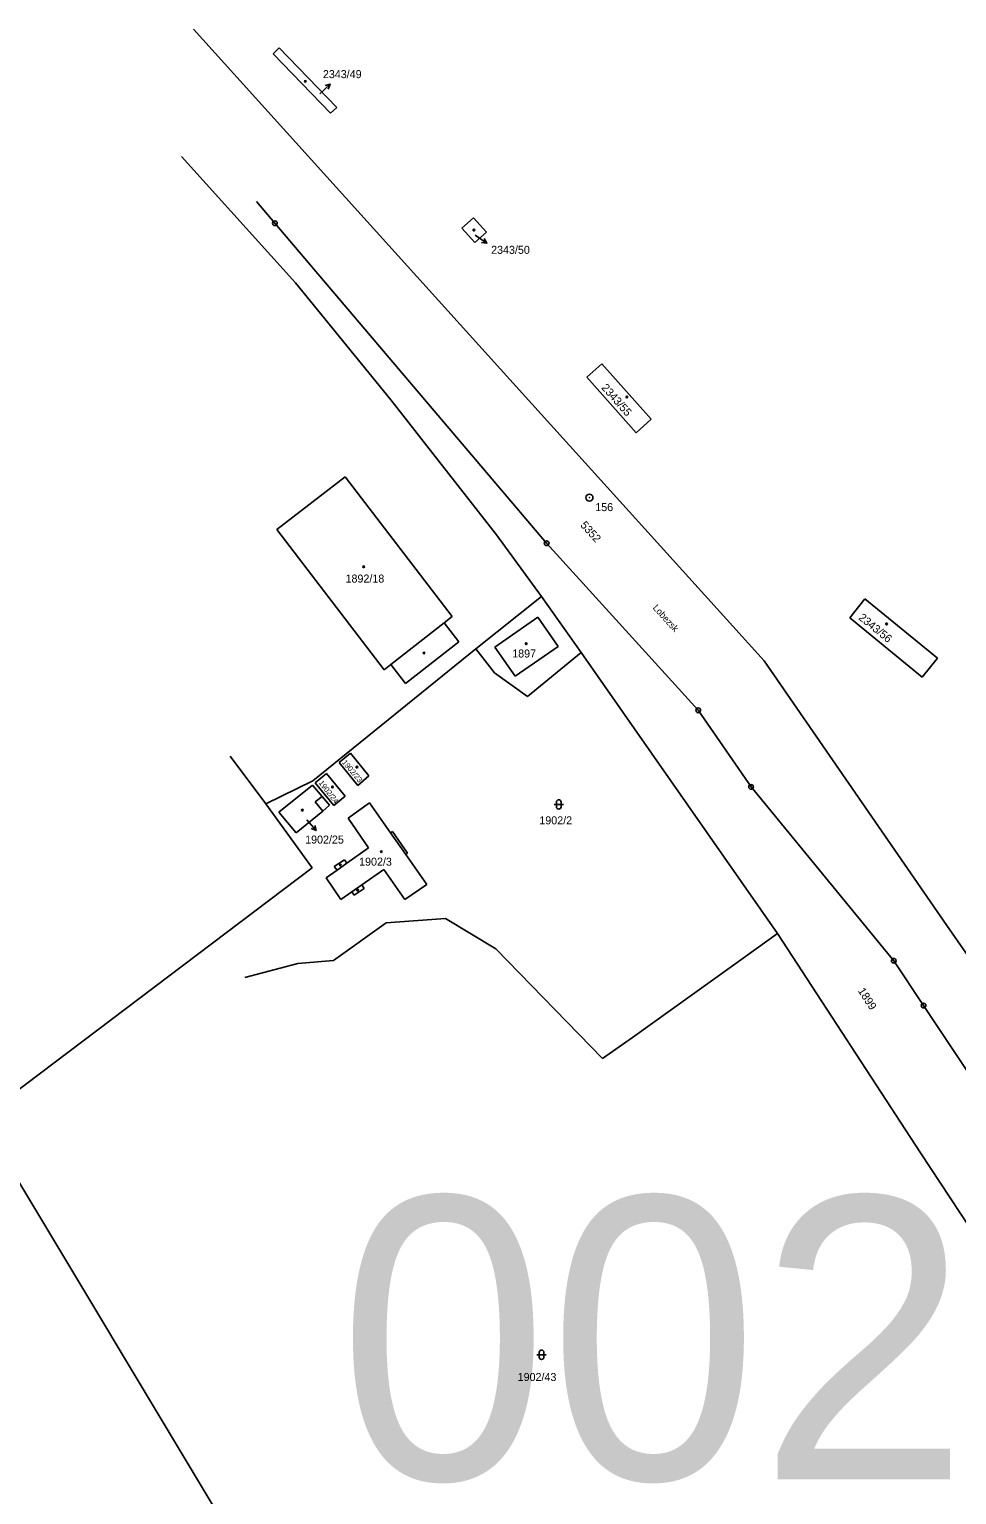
# Model space of a CAD drawing. Extents: x -822293 to -820259, y -1071573 to -1068794.
# Drawn here: x -821086.9 to -820890.1, y -1070978.1 to -1070666.9 of the extents above; entities that cross this region are included whole.
import ezdxf

# ---------------------------------------------------------------- set-up
doc = ezdxf.new("R2010")
doc.units = 0
for name, color, linetype in [('Vrstva 1', 7, 'Continuous'), ('Vrstva 15', 7, 'Continuous'), ('Vrstva 16', 7, 'Continuous'), ('Vrstva 17', 7, 'Continuous'), ('Vrstva 18', 7, 'Continuous'), ('Vrstva 19', 7, 'Continuous'), ('Vrstva 2', 7, 'Continuous'), ('Vrstva 21', 7, 'Continuous'), ('Vrstva 24', 7, 'Continuous'), ('Vrstva 25', 7, 'Continuous'), ('Vrstva 3', 7, 'Continuous')]:
    doc.layers.add(name, color=color, linetype=linetype)

msp = doc.modelspace()

# ---------------------------------------------------------------- linework, layer by layer
at = {"layer": 'Vrstva 1'}
for p, q in [((-821052.06, -1070666.88), (-820984.98, -1070741.28)), ((-821054.61, -1070693.9), (-821030.47, -1070720.71)), ((-821034.82, -1070708.07), (-821038.73, -1070703.46)), ((-820977.14, -1070776.05), (-821034.82, -1070708.07)), ((-821030.47, -1070720.71), (-821010.22, -1070745.58)), ((-820984.98, -1070741.28), (-820930.99, -1070801.01)), ((-821010.22, -1070745.58), (-820987.76, -1070774.23)), ((-820987.76, -1070774.23), (-820978.27, -1070787.36)), ((-820944.98, -1070811.53), (-820977.14, -1070776.05)), ((-820992.18, -1070798.5), (-820978.27, -1070787.36)), ((-820978.27, -1070787.36), (-820969.81, -1070799.27)), ((-820992.18, -1070798.5), (-821026.76, -1070826.48)), ((-820988.22, -1070803.56), (-820992.18, -1070798.5)), ((-820969.81, -1070799.27), (-820981.24, -1070808.59)), ((-820969.81, -1070799.27), (-820928.15, -1070858.94)), ((-820930.99, -1070801.01), (-820892.18, -1070857.22)), ((-820981.24, -1070808.59), (-820988.22, -1070803.56)), ((-820933.76, -1070827.81), (-820944.98, -1070811.53)), ((-821036.72, -1070831.36), (-821044.29, -1070821.28)), ((-821026.76, -1070826.48), (-821036.72, -1070831.36)), ((-820903.48, -1070864.73), (-820933.76, -1070827.81)), ((-821024.81, -1070829.82), (-821023.21, -1070831.71)), ((-821036.72, -1070831.36), (-821026.9, -1070845)), ((-821023.21, -1070831.71), (-821024.67, -1070832.92)), ((-821010.26, -1070837.54), (-821009.88, -1070837.28)), ((-821009.88, -1070837.28), (-821006.68, -1070841.87)), ((-821006.68, -1070841.87), (-821007.05, -1070842.13)), ((-821026.9, -1070845), (-821097.4, -1070898.25)), ((-821011.19, -1070856.7), (-820998.58, -1070855.76)), ((-820998.58, -1070855.76), (-820987.94, -1070862.19)), ((-821022.4, -1070864.66), (-821011.19, -1070856.7)), ((-820937.72, -1070865.8), (-820928.15, -1070858.94)), ((-820928.15, -1070858.94), (-820897.82, -1070905.55)), ((-820892.18, -1070857.22), (-820885.9, -1070866.32)), ((-821029.97, -1070865.34), (-821022.4, -1070864.66)), ((-820987.94, -1070862.19), (-820965.26, -1070885.48)), ((-820897.16, -1070874.24), (-820903.48, -1070864.73)), ((-821041.17, -1070868.25), (-821029.97, -1070865.34)), ((-820958.9, -1070880.99), (-820937.72, -1070865.8)), ((-820860.94, -1070928.75), (-820897.16, -1070874.24)), ((-820965.26, -1070885.48), (-820958.9, -1070880.99)), ((-821009.79, -1071043.95), (-821095.38, -1070901.37)), ((-820897.82, -1070905.55), (-820871.53, -1070945.46))]:
    msp.add_line(p, q, dxfattribs=at)
at = {"layer": 'Vrstva 16'}
for p, q in [((-821025.3, -1070680.56), (-821023.098, -1070678.522)), ((-820992.3, -1070710.59), (-820989.835, -1070712.301)), ((-821028.034, -1070834.814), (-821026.08, -1070837.09))]:
    msp.add_line(p, q, dxfattribs=at)
for points in [[(-821024.172, -1070678.835), (-821023.098, -1070678.522), (-821023.493, -1070679.569)], [(-820990.372, -1070711.32), (-820989.835, -1070712.301), (-820990.942, -1070712.141)], [(-821026.352, -1070836.006), (-821026.08, -1070837.09), (-821027.11, -1070836.657)]]:
    msp.add_lwpolyline(points, dxfattribs=at)
at = {"layer": 'Vrstva 2'}
for p, q in [((-821035.22, -1070672.06), (-821033.94, -1070670.82)), ((-821023.01, -1070684.7), (-821035.22, -1070672.06)), ((-821033.94, -1070670.82), (-821021.7, -1070683.49)), ((-821021.7, -1070683.49), (-821023.01, -1070684.7)), ((-820995.14, -1070709.14), (-820992.65, -1070706.94)), ((-820992.39, -1070712.15), (-820995.14, -1070709.14)), ((-820992.65, -1070706.94), (-820989.94, -1070709.94)), ((-820989.94, -1070709.94), (-820992.39, -1070712.15)), ((-820968.62, -1070740.76), (-820965.4, -1070737.91)), ((-820965.4, -1070737.91), (-820954.94, -1070749.71)), ((-820958.16, -1070752.56), (-820968.62, -1070740.76)), ((-820954.94, -1070749.71), (-820958.16, -1070752.56)), ((-821034.41, -1070773.15), (-821019.91, -1070761.91)), ((-821019.91, -1070761.91), (-820997.19, -1070791.62)), ((-821011.66, -1070802.9), (-821034.41, -1070773.15)), ((-820912.83, -1070791.87), (-820909.62, -1070787.86)), ((-820909.62, -1070787.86), (-820894.2, -1070800.43)), ((-820997.19, -1070791.62), (-820998.92, -1070792.97)), ((-820998.92, -1070792.97), (-820995.79, -1070796.99)), ((-820897.46, -1070804.5), (-820912.83, -1070791.87)), ((-820995.79, -1070796.99), (-821007.11, -1070805.82)), ((-821011.66, -1070802.9), (-821010.24, -1070801.79)), ((-821007.11, -1070805.82), (-821010.24, -1070801.79)), ((-820894.2, -1070800.43), (-820897.46, -1070804.5)), ((-821021.16, -1070822.64), (-821018.79, -1070820.63)), ((-821018.79, -1070820.63), (-821014.85, -1070825.45)), ((-821017.2, -1070827.47), (-821021.16, -1070822.64)), ((-821033.95, -1070833.19), (-821026.83, -1070827.44)), ((-821026.83, -1070827.44), (-821024.81, -1070829.82)), ((-821026.25, -1070826.94), (-821023.87, -1070824.93)), ((-821022.3, -1070831.76), (-821026.25, -1070826.94)), ((-821023.87, -1070824.93), (-821019.93, -1070829.77)), ((-821014.85, -1070825.45), (-821017.2, -1070827.47)), ((-821019.93, -1070829.77), (-821022.3, -1070831.76)), ((-821030.3, -1070837.57), (-821033.95, -1070833.19)), ((-821024.67, -1070832.92), (-821030.3, -1070837.57)), ((-821019.29, -1070834.41), (-821014.71, -1070831.17)), ((-821014.71, -1070831.17), (-821010.26, -1070837.54)), ((-821014.94, -1070840.72), (-821019.29, -1070834.41)), ((-821022.21, -1070844.71), (-821020.07, -1070843.27)), ((-821020.07, -1070843.27), (-821019.56, -1070843.99)), ((-821019.56, -1070843.99), (-821014.94, -1070840.72)), ((-821007.05, -1070842.13), (-821002.6, -1070848.51)), ((-821023.93, -1070847.09), (-821021.63, -1070845.49)), ((-821021.63, -1070845.49), (-821022.21, -1070844.71)), ((-821011.7, -1070845.33), (-821016.37, -1070848.61)), ((-821007.27, -1070851.71), (-821011.7, -1070845.33)), ((-821020.8, -1070851.72), (-821023.93, -1070847.09)), ((-821015.85, -1070849.35), (-821017.98, -1070850.81)), ((-821016.37, -1070848.61), (-821015.85, -1070849.35)), ((-821002.6, -1070848.51), (-821007.27, -1070851.71)), ((-821018.48, -1070850.09), (-821020.8, -1070851.72)), ((-821017.98, -1070850.81), (-821018.48, -1070850.09))]:
    msp.add_line(p, q, dxfattribs=at)
at = {"layer": 'Vrstva 24'}
for centre, radius in [((-821034.82, -1070708.07), 0.5), ((-821034.82, -1070708.07), 0.0327), ((-820968.06, -1070766.35), 0.75), ((-820968.06, -1070766.35), 0.0327), ((-820977.14, -1070776.05), 0.5), ((-820977.14, -1070776.05), 0.0327), ((-820944.98, -1070811.53), 0.5), ((-820944.98, -1070811.53), 0.0327), ((-820933.76, -1070827.81), 0.5), ((-820933.76, -1070827.81), 0.0327), ((-820903.48, -1070864.73), 0.5), ((-820903.48, -1070864.73), 0.0327), ((-820897.16, -1070874.24), 0.5), ((-820897.16, -1070874.24), 0.0327)]:
    msp.add_circle(centre, radius, dxfattribs=at)
at = {"layer": 'Vrstva 25'}
for p, q in [((-820975.58, -1070831.52), (-820973.58, -1070831.52)), ((-820975.08, -1070832.02), (-820975.08, -1070831.02)), ((-820974.08, -1070832.02), (-820974.08, -1070831.02)), ((-820979.23, -1070948.421), (-820977.23, -1070948.421)), ((-820978.73, -1070948.921), (-820978.73, -1070947.921)), ((-820977.73, -1070948.921), (-820977.73, -1070947.921))]:
    msp.add_line(p, q, dxfattribs=at)
for centre in [(-821028.37, -1070677.94), (-820992.58, -1070709.54), (-820960.11, -1070744.98), (-821015.98, -1070781.04), (-820905.01, -1070793.17), (-821003.18, -1070799.37), (-820981.48, -1070797.38), (-821017.42, -1070823.59), (-821022.6, -1070827.81), (-821029.01, -1070832.73), (-821012.24, -1070841.56), (-821020.93, -1070844.4), (-821017.25, -1070849.73)]:
    msp.add_circle(centre, 0.175, dxfattribs=at)
for centre, start, end in [((-820974.58, -1070831.02), 0, 180), ((-820974.58, -1070832.02), 180, 0), ((-820978.23, -1070947.921), 0, 180), ((-820978.23, -1070948.921), 180, 0)]:
    msp.add_arc(centre, 0.5, start, end, dxfattribs=at)
at = {"layer": 'Vrstva 3'}
for p, q in [((-821010.24, -1070801.79), (-820998.92, -1070792.97)), ((-820988.17, -1070798.11), (-820979.01, -1070791.71)), ((-820979.01, -1070791.71), (-820974.7, -1070797.94)), ((-820983.86, -1070804.31), (-820988.17, -1070798.11)), ((-820974.7, -1070797.94), (-820983.86, -1070804.31)), ((-821026.3, -1070830.99), (-821024.81, -1070829.82)), ((-821024.67, -1070832.92), (-821026.3, -1070830.99)), ((-821010.26, -1070837.54), (-821007.05, -1070842.13)), ((-821021.63, -1070845.49), (-821019.56, -1070843.99)), ((-821018.48, -1070850.09), (-821016.37, -1070848.61))]:
    msp.add_line(p, q, dxfattribs=at)

# ---------------------------------------------------------------- texts
at = {"layer": 'Vrstva 15'}
msp.add_text('Lobezsk\xa0', height=1.4, rotation=312.1866, dxfattribs=at).set_placement((-820954.715, -1070789.837))
at = {"layer": 'Vrstva 16'}
for s, p in [('2343/49', (-821024.634, -1070677.25)), ('2343/50', (-820988.93, -1070714.57)), ('1902/2', (-820978.694, -1070835.75)), ('1902/25', (-821028.4, -1070839.83))]:
    msp.add_text(s, height=1.7, dxfattribs=at).set_placement(p)
at = {"layer": 'Vrstva 17'}
msp.add_text('156', height=1.7, dxfattribs=at).set_placement((-820966.828, -1070769.22))
at = {"layer": 'Vrstva 18'}
for s, rotation, p in [('5352', 312.1866, (-820970.105, -1070772.291)), ('1899', 303.05322, (-820911.163, -1070871.108))]:
    msp.add_text(s, height=1.7, rotation=rotation, dxfattribs=at).set_placement(p)
msp.add_text('1902/43', height=1.7, dxfattribs=at).set_placement((-820983.294, -1070953.98))
at = {"layer": 'Vrstva 19'}
for s, height, rotation, p in [('2343/49', 0.029, 314.00739, (-821025.342, -1070680.516)), ('2343/55', 1.7, 311.54634, (-820965.633, -1070743.081)), ('2343/56', 1.7, 320.8131, (-820911.08, -1070792.09)), ('1902/23', 1.139, 309.97812, (-821020.64, -1070822.63)), ('1902/24', 1.139, 308.04967, (-821025.59, -1070826.97)), ('1902/25', 0.005, 38.92716, (-821028.045, -1070834.823))]:
    msp.add_text(s, height=height, rotation=rotation, dxfattribs=at).set_placement(p)
for s, height, p in [('2343/50', 0.035, (-820992.374, -1070710.59)), ('1892/18', 1.7, (-821019.824, -1070784.39)), ('1897', 1.7, (-820984.454, -1070800.31)), ('1902/3', 1.7, (-821016.946, -1070844.53))]:
    msp.add_text(s, height=height, dxfattribs=at).set_placement(p)
at = {"layer": 'Vrstva 21'}
msp.add_text('002', height=60, dxfattribs=at).set_placement((-821021.39, -1070974.89))

doc.saveas('drawing.dxf')
